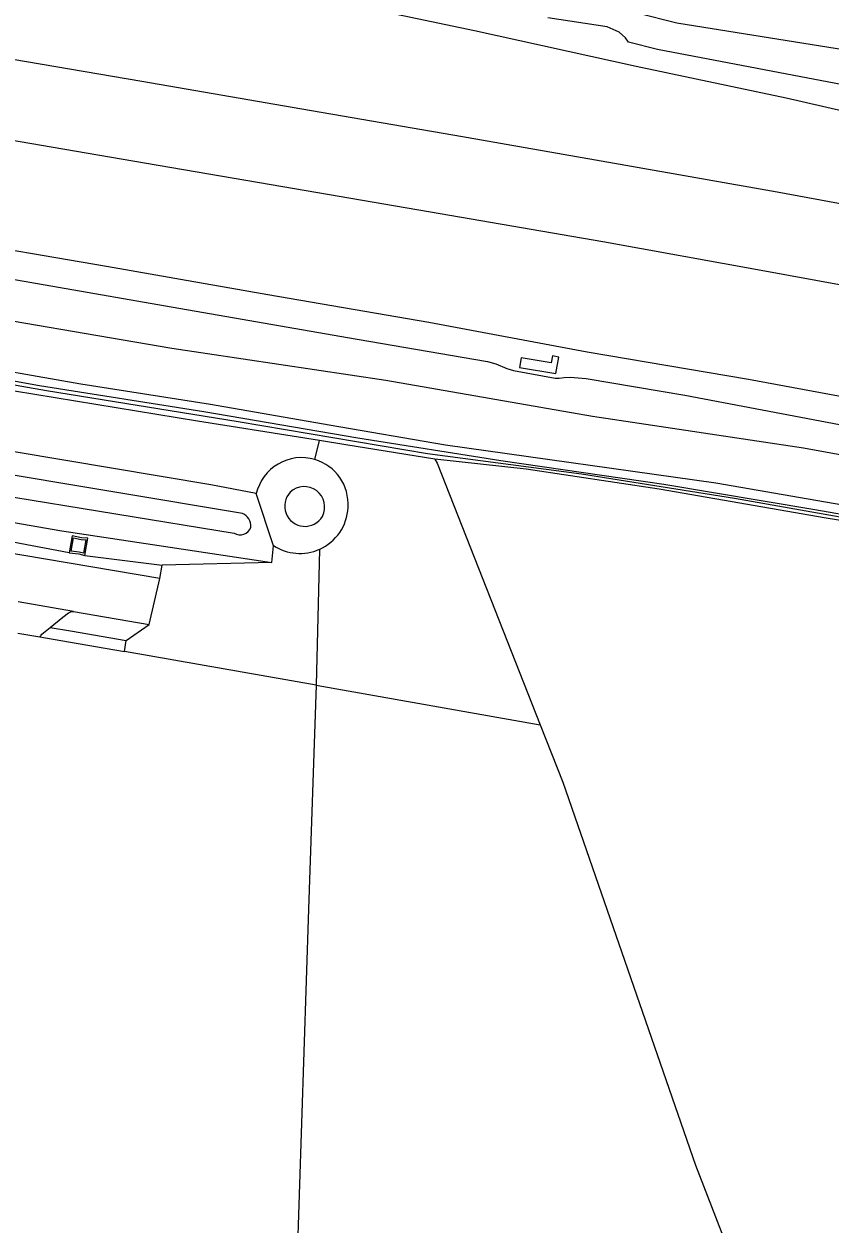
# Model space of a CAD drawing. Extents: x 124000 to 129000, y 395500 to 397503.
# Drawn here: x 125459 to 125578.2, y 395655.6 to 395832.9 of the extents above; entities that cross this region are included whole.
import ezdxf

# ---------------------------------------------------------------- set-up
doc = ezdxf.new("R2010")
doc.units = 0
doc.layers.add('gg-knt-BGT kruinlijn', color=7, linetype='Continuous')
doc.layers.add('gx-grn-maaiveld', color=7, linetype='Continuous')

msp = doc.modelspace()

# ---------------------------------------------------------------- linework, layer by layer
at = {"layer": 'gg-knt-BGT kruinlijn'}
for p, q in [((125545.25, 395832.52), (125536.48, 395833.83)), ((125547.04, 395831.74), (125545.25, 395832.52)), ((125547.95, 395830.88), (125547.04, 395831.74)), ((125548.38, 395830.27), (125547.95, 395830.88)), ((125552.7, 395829.15), (125548.38, 395830.27)), ((125591.03, 395821.88), (125552.7, 395829.15)), ((125436.6, 395798.97), (125459.92, 395794.76)), ((125459.92, 395794.76), (125484.21, 395790.57)), ((125484.21, 395790.57), (125508.28, 395786.38)), ((125508.28, 395786.38), (125527.54, 395783.08)), ((125527.54, 395783.08), (125528.78, 395782.73)), ((125528.78, 395782.73), (125530.41, 395782.02)), ((125530.41, 395782.02), (125531.39, 395781.72)), ((125531.39, 395781.72), (125537.56, 395780.6)), ((125537.56, 395780.6), (125538.13, 395780.59)), ((125538.13, 395780.59), (125538.9, 395780.69)), ((125538.9, 395780.69), (125539.78, 395780.73)), ((125539.78, 395780.73), (125542.12, 395780.57)), ((125542.12, 395780.57), (125556.7, 395778.06)), ((125556.7, 395778.06), (125579.58, 395773.75))]:
    msp.add_line(p, q, dxfattribs=at)
at = {"layer": 'gx-grn-maaiveld'}
for p, q in [((125415.17, 395769.92), (125490.09, 395757.69)), ((125502.01, 395768.57), (125502.73, 395771.37)), ((125561.29, 395765.09), (125521.35, 395770.67)), ((125495.91, 395755.84), (125493.38, 395763.53)), ((125495.66, 395753.35), (125495.91, 395755.84)), ((125468.04, 395754.39), (125479.45, 395752.98)), ((125502.71, 395755.3), (125502.21, 395735.21)), ((125479.12, 395751.01), (125479.45, 395752.98)), ((125495.66, 395753.35), (125479.45, 395752.98)), ((125477.55, 395744.21), (125479.12, 395751.01)), ((125466.36, 395746.12), (125458.17, 395747.52)), ((125466.36, 395746.12), (125477.55, 395744.21)), ((125474.17, 395741.84), (125477.55, 395744.21)), ((125458.13, 395742.91), (125461.4, 395742.35)), ((125473.89, 395740.22), (125474.17, 395741.84)), ((125502.21, 395735.21), (125473.89, 395740.22)), ((125502.21, 395735.21), (125535.36, 395729.35))]:
    msp.add_line(p, q, dxfattribs=at)
for points in [[(125347.63, 395872.11), (125370.99, 395868.3), (125412.85, 395860.84), (125441.19, 395856.25), (125465.47, 395851.73), (125485.99, 395847.67), (125505.39, 395843.19), (125528.26, 395838.2), (125532.69, 395837.34), (125533.95, 395837.57), (125534.91, 395837.76), (125536.29, 395837.62), (125543.78, 395837.01), (125547.38, 395836.24), (125548.87, 395835.18), (125549.66, 395834.6), (125555.52, 395833.12), (125596.46, 395826.55), (125627.58, 395820.82), (125657.66, 395814.38), (125683.75, 395808.57), (125714.19, 395801.96)], [(125713.97, 395792.6), (125688.86, 395798.07), (125665.12, 395802.93), (125641.94, 395807.52), (125618.87, 395811.94), (125595.09, 395816.67), (125583.1, 395819.38), (125571.72, 395821.96), (125549.54, 395826.64), (125525.65, 395831.9), (125506.56, 395835.9), (125500.64, 395836.8), (125478.47, 395840.79), (125455.36, 395844.87), (125431.33, 395848.94), (125408.19, 395852.89), (125385.08, 395856.82), (125361.35, 395860.93), (125347.02, 395863.48)], [(125345.82, 395846.55), (125359.02, 395844.27), (125382.53, 395840.39), (125405.97, 395836.45), (125429.34, 395832.58), (125453, 395828.49), (125476.47, 395824.51), (125500.09, 395820.42), (125523.87, 395816.31), (125547.16, 395812.24), (125570.39, 395808.12), (125593.59, 395803.85), (125601.6, 395802.35)], [(125344.98, 395834.66), (125354.72, 395833.06), (125378.81, 395829.06), (125402.27, 395825.11), (125426.2, 395821.07), (125449.79, 395817.05), (125473.42, 395813.02), (125497.28, 395808.92), (125520.58, 395804.95), (125544.59, 395800.78), (125567.99, 395796.56), (125591.71, 395792.24), (125614.95, 395787.93), (125638.82, 395783.33), (125662.54, 395778.66), (125685.78, 395773.83), (125713.39, 395767.84)], [(125713.06, 395753.85), (125707.17, 395754.82), (125682.9, 395759.05), (125660.68, 395763.07), (125637.62, 395767.22), (125613, 395771.82), (125588.75, 395776.22), (125566.11, 395780.39), (125542.27, 395784.45), (125518.89, 395788.81), (125495.11, 395792.93), (125471.25, 395797.12), (125447, 395801.24), (125424.8, 395804.9), (125400.53, 395809.12), (125375.8, 395812.98), (125364.69, 395814.58), (125353.12, 395816.27), (125343.78, 395817.71)], [(125260.88, 395809.38), (125271.14, 395808.87), (125278.95, 395808.27), (125288.56, 395807.44), (125301.62, 395805.75), (125314.11, 395803.82), (125328.65, 395801.39), (125341.51, 395798.69), (125342.4, 395798.35), (125344.17, 395797.88), (125347.02, 395798.02), (125365.9, 395795.27), (125387.48, 395791.36), (125411.57, 395787.44), (125435.97, 395783.39), (125462.37, 395778.77), (125490.69, 395774.17), (125518.69, 395769.47), (125541.43, 395766.47), (125564.06, 395762.87), (125584.4, 395759.25)], [(125502.73, 395771.37), (125484.7, 395774.24), (125457.62, 395778.68), (125430.56, 395783.27), (125409.25, 395786.8), (125373.53, 395792.76), (125349.02, 395796.99), (125346.19, 395797.04), (125344.06, 395796.55), (125342.32, 395797.09), (125336.35, 395798.96), (125317.83, 395802.21), (125298.38, 395805.14), (125279.92, 395807.03), (125261.58, 395808.1)], [(125712.87, 395745.87), (125701.58, 395748.17), (125675.43, 395752.9), (125649.11, 395757.15), (125626.09, 395761.17), (125601.29, 395765.34), (125574.24, 395770.23), (125543.08, 395774.92), (125512.53, 395780.27), (125480.9, 395784.98), (125446.33, 395790.87), (125409.82, 395797.11), (125379, 395802.07), (125352.78, 395806.15), (125343.05, 395807.51)], [(125598.31, 395757.26), (125575.93, 395761.16), (125553.6, 395764.89), (125529.52, 395768.4), (125508.41, 395771.71), (125485.63, 395775.64), (125461.32, 395779.46), (125434.56, 395784.27), (125406.65, 395789.13), (125382.92, 395792.78), (125356.96, 395797.14), (125345.77, 395798.65)], [(125493.38, 395763.53), (125486.66, 395764.85), (125355.93, 395786.76), (125285.18, 395798.07)], [(125491.34, 395760.61), (125355.38, 395783.3), (125284.63, 395794.61), (125253.93, 395796.4)], [(125486.61, 395776.68), (125467.43, 395779.73), (125448.34, 395783.04), (125428.89, 395786.41)], [(125536.97, 395782.84), (125532.52, 395783.58), (125532.27, 395782.19), (125537.65, 395781.27), (125538.11, 395783.72), (125537.16, 395783.89), (125536.97, 395782.84)], [(125521.35, 395770.67), (125504.17, 395773.66), (125486.61, 395776.68)], [(125519.78, 395768.65), (125506.6, 395770.76), (125502.73, 395771.37)], [(125643.26, 395748.98), (125623.63, 395752.45), (125601.39, 395756.07), (125577.63, 395759.92), (125552.94, 395764.19), (125533.26, 395767.13), (125519.78, 395768.65)], [(125519.78, 395768.65), (125520.1, 395768.05), (125535.36, 395729.35)], [(125479.12, 395751.01), (125414.68, 395761.88), (125378.26, 395767.97)], [(125643.26, 395748.98), (125644.05, 395749.42), (125644.26, 395750.79), (125643.56, 395751.81), (125623.15, 395755.02), (125608.76, 395757.06), (125599.33, 395758.17), (125581.21, 395761.64), (125561.29, 395765.09)], [(125443.02, 395761.78), (125444.43, 395761.53), (125464.63, 395758.03), (125495.66, 395753.35)], [(125465.73, 395754.79), (125451.89, 395757.4), (125443.37, 395758.98)], [(125468.04, 395754.39), (125468.46, 395756.94), (125467.54, 395756.98), (125466.16, 395757.29), (125465.73, 395754.79)], [(125466.02, 395755.01), (125466.37, 395756.99), (125467.5, 395756.73), (125468.17, 395756.7), (125467.84, 395754.71), (125467.2, 395754.89), (125466.02, 395755.01)], [(125465.73, 395754.79), (125467.15, 395754.64), (125468.04, 395754.39)], [(125462.93, 395743.76), (125464.81, 395745.27), (125465.62, 395745.91), (125465.66, 395745.94), (125465.85, 395746.04), (125465.93, 395746.07), (125466.14, 395746.11), (125466.36, 395746.12)], [(125461.4, 395742.35), (125461.42, 395742.39), (125461.49, 395742.53), (125461.56, 395742.63), (125461.67, 395742.74), (125462.93, 395743.76)], [(125462.93, 395743.76), (125465.9, 395743.25), (125474.17, 395741.84)], [(125461.4, 395742.35), (125465.63, 395741.64), (125473.89, 395740.22)], [(125502.21, 395735.21), (125501.11, 395702.12), (125499.35, 395649.43)], [(125535.36, 395729.35), (125538.69, 395720.9), (125558.28, 395664.28), (125576.78, 395616.54), (125513.91, 395601.51), (125505.09, 395601.46), (125499.03, 395610.72), (125499.73, 395625.71), (125500.87, 395635.8), (125499.35, 395649.43)]]:
    msp.add_lwpolyline(points, dxfattribs=at)
for centre, radius, start, end in [((125500.08, 395761.97), 6.88, 73.7029, 166.9032), ((125500.08, 395761.97), 6.88, 356.0461, 73.7181), ((125500.48, 395761.57), 3.01, 332.4337, 133.6377), ((125500.57, 395761.68), 2.99, 136.3023, 329.7692), ((125499.81, 395761.82), 7.14, 293.996, 357.3648), ((125490.41, 395758.64), 2.18, 358.5692, 64.8253), ((125490.99, 395759.12), 1.69, 237.8453, 341.5029), ((125499.81, 395761.83), 7.14, 236.9534, 294.016)]:
    msp.add_arc(centre, radius, start, end, dxfattribs=at)

doc.saveas('drawing.dxf')
